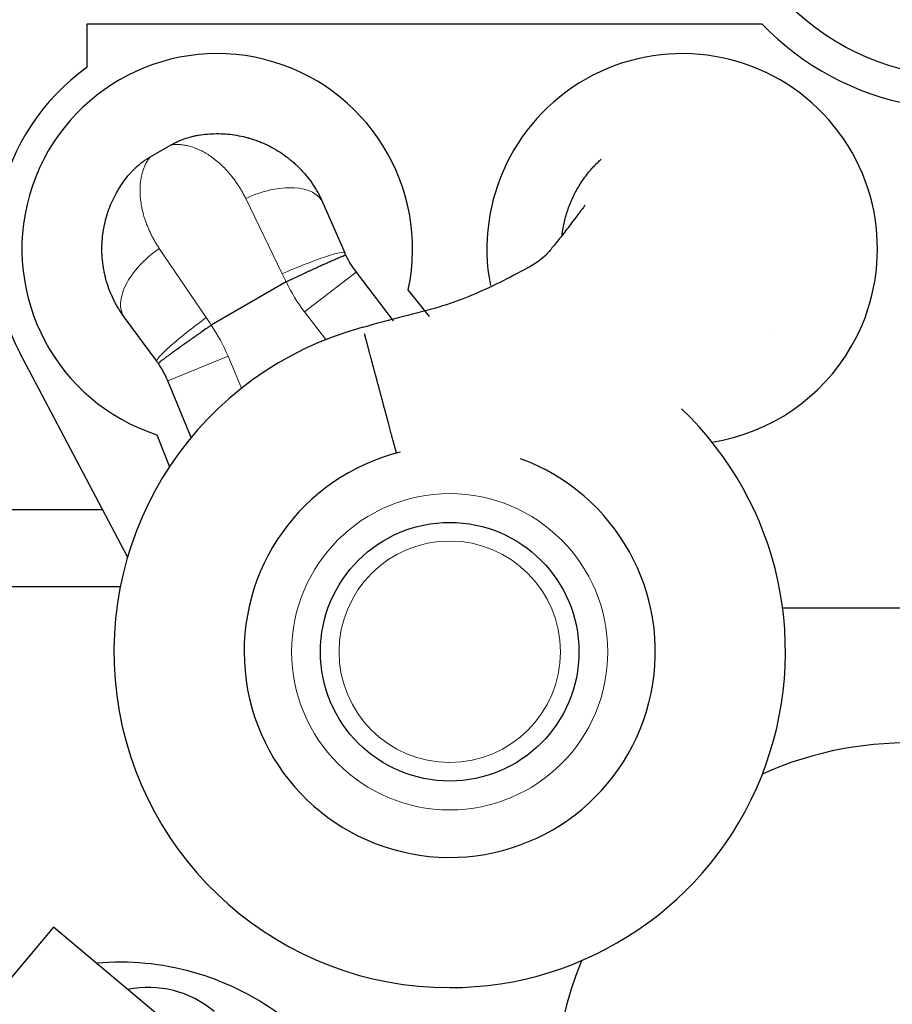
# Model space of a CAD drawing. Header units: inches. Extents: x 0 to 29700, y -16 to 21000.
# Tile 281 of 376: x 14487 to 14957, y 15658 to 16187. Entities that reach past the tile are written whole.
import ezdxf

# ---------------------------------------------------------------- set-up
doc = ezdxf.new("R2010")
doc.units = ezdxf.units.IN
doc.layers.add('1', color=7, linetype='Continuous', true_color=0xffffff)
doc.layers.add('254', color=7, linetype='Continuous', true_color=0xffffff)
doc.styles.add('latin_extended', font='simplex.shx')
doc.dimstyles.get("Standard").update_dxf_attribs({"dimtxt": 0.18, "dimasz": 0.18, "dimexe": 0.18, "dimexo": 0.0625, "dimgap": 0.09, "dimtad": 0, "dimtih": 1, "dimtoh": 1, "dimdec": 4, "dimzin": 0, "dimdsep": 46, "dimtxsty": 'Standard', "dimcen": 0.09, "dimadec": 0, "dimazin": 0, "dimtfac": 1, "dimtdec": 4, "dimtofl": 0, "dimtmove": 0, "dimatfit": 3, "dimfxl": 1, "dimtolj": 1, "dimtzin": 0, "dimarcsym": 0})

# ---------------------------------------------------------------- blocks, each defined once
blk = doc.blocks.new('_U4')
at = {"layer": '254', "color": 3, "linetype": 'Continuous', "lineweight": 13, "transparency": 16777216}
for p, q in [((13540.1, 16100.87), (13540.1, 18753.19)), ((16342.13, 14881.25), (16342.13, 18753.19)), ((13715.1, 18703.19), (16167.13, 18703.19))]:
    blk.add_line(p, q, dxfattribs=at)
at = {"layer": '254', "color": 3, "transparency": 16777216}
for points in [[(13715.1, 18732.36), (13715.1, 18674.02), (13540.1, 18703.19)], [(16167.13, 18674.02), (16167.13, 18732.36), (16342.13, 18703.19)]]:
    blk.add_solid(points, dxfattribs=at)
at = {"layer": 'Defpoints', "color": 0, "transparency": 16777216}
for p in [(16342.13, 18703.19), (13540.1, 16050.87), (16342.13, 14831.25)]:
    blk.add_point(p, dxfattribs=at)
at = {"layer": '254', "color": 2, "lineweight": 13, "transparency": 16777216, "insert": (14632.78, 18965.69), "char_height": 175, "attachment_point": 1, "style": 'latin_extended'}
blk.add_mtext('\\A1;2802', dxfattribs=at)

msp = doc.modelspace()

# ---------------------------------------------------------------- linework, layer by layer
at = {"layer": '1', "color": 2, "linetype": 'Continuous', "lineweight": 25}
for p, q in [((14523.705, 16184.692), (14886.512, 16184.692)), ((14523.705, 16161.36), (14523.705, 16184.692)), ((14568.65, 16119.55), (14557.777, 16113.273)), ((14568.65, 16119.55), (14557.777, 16113.273)), ((14650.481, 16088.476), (14662.187, 16061.626)), ((14650.481, 16088.476), (14662.187, 16061.626)), ((14668.353, 16051.171), (14688.314, 16025.157)), ((14668.353, 16051.171), (14688.314, 16025.157)), ((14630.719, 16045.972), (14590.462, 16022.73)), ((14630.719, 16045.972), (14590.462, 16022.73)), ((14707.859, 16027.402), (14696.344, 16041.823)), ((14707.859, 16027.402), (14696.344, 16041.823)), ((14561.172, 16003.305), (14543.772, 16026.868)), ((14561.172, 16003.305), (14543.772, 16026.868)), ((14890.483, 16018.628), (14890.495, 16018.637)), ((14890.483, 16018.628), (14890.495, 16018.637)), ((14545.46, 15898.166), (14487.569, 16007.898)), ((14579.692, 15962.444), (14567.144, 15992.738)), ((14579.692, 15962.444), (14567.144, 15992.738)), ((14561.244, 15963.823), (14567.975, 15946.641)), ((14561.244, 15963.823), (14567.975, 15946.641)), ((14472.132, 15923.581), (14532.052, 15923.581)), ((14541.503, 15882.012), (14475.605, 15882.012)), ((15047.105, 15870.692), (14897.646, 15870.692)), ((14505.627, 15699.239), (14481.522, 15670.512)), ((14588.125, 15630.015), (14505.627, 15699.239))]:
    msp.add_line(p, q, dxfattribs=at)
at = {"layer": '1', "color": 110, "linetype": 'Continuous', "lineweight": 13}
for p, q in [((14628.522, 16050.379), (14608.979, 16090.802)), ((14628.522, 16050.379), (14608.979, 16090.802)), ((14562.509, 16063.972), (14587.745, 16026.837)), ((14562.509, 16063.972), (14587.745, 16026.837)), ((14668.353, 16051.171), (14640.585, 16029.864)), ((14668.353, 16051.171), (14640.585, 16029.864)), ((14652.01, 16014.975), (14640.585, 16029.864)), ((14652.01, 16014.975), (14640.585, 16029.864)), ((14599.479, 16006.132), (14567.144, 15992.738)), ((14599.479, 16006.132), (14567.144, 15992.738)), ((14599.479, 16006.132), (14606.661, 15988.795)), ((14599.479, 16006.132), (14606.661, 15988.795))]:
    msp.add_line(p, q, dxfattribs=at)
at = {"layer": '1', "color": 2, "linetype": 'Continuous', "lineweight": 25}
for centre, radius in [((14994.605, 16288.692), 132.5), ((14718.647, 15847.191), 69.5), ((14718.647, 15847.191), 69.5)]:
    msp.add_circle(centre, radius, dxfattribs=at)
at = {"layer": '1', "color": 110, "linetype": 'Continuous', "lineweight": 13}
for radius in [85, 85, 59.5, 59.5]:
    msp.add_circle((14718.647, 15847.191), radius, dxfattribs=at)
at = {"layer": '1', "color": 2, "linetype": 'Continuous', "lineweight": 25}
for centre, radius, start, end in [((14994.605, 16288.692), 150, 223.89455, 294.49465), ((14593.648, 16063.698), 105, 347.97537, 252.02463), ((14593.648, 16063.698), 105, 347.97537, 252.02463), ((14843.647, 16063.698), 105, 330.00003, 190.81503), ((14843.647, 16063.698), 105, 330.00003, 190.81503), ((14593.705, 16063.892), 120, 125.68533, 207.8145), ((14708.02, 16081.609), 50, 205.28394, 217.5), ((14708.02, 16081.609), 50, 205.28394, 217.5), ((14718.647, 15847.191), 180.534, 104.99062, 270), ((14718.647, 15847.191), 180.534, 104.99062, 270), ((14843.647, 16063.698), 105, 278.76753, 330.00003), ((14843.647, 16063.698), 105, 278.76753, 330.00003), ((14520.95, 15973.604), 50, 22.5, 34.71611), ((14520.95, 15973.604), 50, 22.5, 34.71611), ((14718.647, 15847.191), 180.534, 270, 46.31625), ((14718.647, 15847.191), 180.534, 270, 46.31625), ((14718.647, 15847.191), 110.534, 103.91625, 69.81188), ((14718.647, 15847.191), 110.534, 103.91625, 69.81188), ((14964.605, 15608.692), 189.5, 59.92875, 114.24375), ((14541.398, 15535.335), 145, 53.85122, 94.98072), ((14964.605, 15608.692), 189.5, 157.5225, 236.90813), ((14556.574, 15611.779), 55, 50, 101.48431)]:
    msp.add_arc(centre, radius, start, end, dxfattribs=at)
at = {"layer": '1', "color": 110, "linetype": 'Continuous', "lineweight": 13}
for centre, start, end in [((14708.02, 16081.609), 204.74603, 217.5), ((14708.02, 16081.609), 204.74603, 217.5), ((14520.95, 15973.604), 22.5, 35.25402), ((14520.95, 15973.604), 22.5, 35.25402)]:
    msp.add_arc(centre, 85, start, end, dxfattribs=at)
for centre, major_axis, ratio, start_param, end_param in [((14618.398, 16074.488), (32.083, 13.988), 0.5357759, 0, 1.631231), ((14618.398, 16074.488), (32.083, 13.988), 0.5357759, 0, 1.631231), ((14571.928, 16047.659), (28.155, 20.791), 0.5357746, 1.5103602, 3.1415927), ((14571.928, 16047.659), (28.155, 20.791), 0.5357746, 1.5103602, 3.1415927), ((14630.104, 16047.638), (32.083, 13.988), 0.0898484, 0, 1.5809431), ((14630.104, 16047.638), (32.083, 13.988), 0.0898484, 0, 1.5809431), ((14589.327, 16024.096), (28.155, 20.791), 0.0898474, 1.5606494, 3.1415927), ((14589.327, 16024.096), (28.155, 20.791), 0.0898474, 1.5606494, 3.1415927)]:
    msp.add_ellipse(centre, major_axis=major_axis, ratio=ratio, start_param=start_param, end_param=end_param, dxfattribs=at)
at = {"layer": '1', "color": 2, "linetype": 'Continuous', "lineweight": 25}
for points, knots in [([(14568.65, 16119.55), (14569.234, 16119.888), (14569.824, 16120.21), (14571.014, 16120.825), (14572.214, 16121.411), (14574.045, 16122.204), (14575.285, 16122.676), (14577.161, 16123.343), (14578.432, 16123.731), (14580.368, 16124.228), (14581.668, 16124.532), (14582.989, 16124.778), (14583.655, 16124.887)], [0, 0, 0, 0, 0.125, 0.125, 0.25, 0.375, 0.5, 0.5, 0.75, 0.75, 0.875, 1, 1, 1, 1]), ([(14568.65, 16119.55), (14569.234, 16119.888), (14569.824, 16120.21), (14571.014, 16120.825), (14572.214, 16121.411), (14574.045, 16122.204), (14575.285, 16122.676), (14577.161, 16123.343), (14578.432, 16123.731), (14580.368, 16124.228), (14581.668, 16124.532), (14582.989, 16124.778), (14583.655, 16124.887)], [0, 0, 0, 0, 0.125, 0.125, 0.25, 0.375, 0.5, 0.5, 0.75, 0.75, 0.875, 1, 1, 1, 1]), ([(14583.655, 16124.887), (14585.243, 16125.147), (14586.836, 16125.343), (14590.03, 16125.613), (14591.63, 16125.686), (14594.836, 16125.707), (14596.442, 16125.656), (14599.658, 16125.427), (14601.268, 16125.249), (14604.492, 16124.764), (14606.105, 16124.456), (14608.527, 16123.892), (14609.334, 16123.686), (14610.343, 16123.408), (14610.545, 16123.351), (14610.948, 16123.235), (14611.553, 16123.059), (14612.356, 16122.81), (14612.957, 16122.614), (14613.357, 16122.482), (14613.557, 16122.414), (14614.156, 16122.209), (14614.554, 16122.068), (14615.743, 16121.633), (14616.529, 16121.327), (14618.87, 16120.361), (14620.406, 16119.652), (14623.428, 16118.104), (14624.914, 16117.264), (14627.831, 16115.452), (14629.262, 16114.478), (14631.015, 16113.174), (14631.364, 16112.908), (14631.884, 16112.504), (14632.057, 16112.368), (14632.402, 16112.094), (14633.261, 16111.403), (14634.103, 16110.688), (14635.098, 16109.807), (14635.592, 16109.36), (14636.079, 16108.904), (14636.403, 16108.598), (14636.564, 16108.444), (14637.364, 16107.671), (14637.99, 16107.04), (14639.825, 16105.108), (14640.992, 16103.769), (14643.211, 16100.989), (14644.263, 16099.548), (14645.753, 16097.311), (14646.717, 16095.793), (14647.62, 16094.224), (14648.492, 16092.628), (14648.912, 16091.816), (14649.721, 16090.167), (14650.109, 16089.328), (14650.481, 16088.476)], [0, 0, 0, 0, 0.0625, 0.0625, 0.125, 0.125, 0.1875, 0.1875, 0.25, 0.25, 0.3125, 0.3125, 0.34375, 0.34375, 0.3515625, 0.3515625, 0.359375, 0.375, 0.3828125, 0.3828125, 0.390625, 0.390625, 0.40625, 0.40625, 0.4375, 0.4375, 0.5, 0.5, 0.5625, 0.5625, 0.625, 0.625, 0.640625, 0.640625, 0.6484375, 0.6484375, 0.65625, 0.6875, 0.6875, 0.703125, 0.7109375, 0.7109375, 0.71875, 0.71875, 0.75, 0.75, 0.8125, 0.8125, 0.875, 0.875, 0.90625, 0.9375, 0.9375, 0.96875, 0.96875, 1, 1, 1, 1]), ([(14583.655, 16124.887), (14585.243, 16125.147), (14586.836, 16125.343), (14590.03, 16125.613), (14591.63, 16125.686), (14594.836, 16125.707), (14596.442, 16125.656), (14599.658, 16125.427), (14601.268, 16125.249), (14604.492, 16124.764), (14606.105, 16124.456), (14608.527, 16123.892), (14609.334, 16123.686), (14610.343, 16123.408), (14610.545, 16123.351), (14610.948, 16123.235), (14611.553, 16123.059), (14612.356, 16122.81), (14612.957, 16122.614), (14613.357, 16122.482), (14613.557, 16122.414), (14614.156, 16122.209), (14614.554, 16122.068), (14615.743, 16121.633), (14616.529, 16121.327), (14618.87, 16120.361), (14620.406, 16119.652), (14623.428, 16118.104), (14624.914, 16117.264), (14627.831, 16115.452), (14629.262, 16114.478), (14631.015, 16113.174), (14631.364, 16112.908), (14631.884, 16112.504), (14632.057, 16112.368), (14632.402, 16112.094), (14633.261, 16111.403), (14634.103, 16110.688), (14635.098, 16109.807), (14635.592, 16109.36), (14636.079, 16108.904), (14636.403, 16108.598), (14636.564, 16108.444), (14637.364, 16107.671), (14637.99, 16107.04), (14639.825, 16105.108), (14640.992, 16103.769), (14643.211, 16100.989), (14644.263, 16099.548), (14645.753, 16097.311), (14646.717, 16095.793), (14647.62, 16094.224), (14648.492, 16092.628), (14648.912, 16091.816), (14649.721, 16090.167), (14650.109, 16089.328), (14650.481, 16088.476)], [0, 0, 0, 0, 0.0625, 0.0625, 0.125, 0.125, 0.1875, 0.1875, 0.25, 0.25, 0.3125, 0.3125, 0.34375, 0.34375, 0.3515625, 0.3515625, 0.359375, 0.375, 0.3828125, 0.3828125, 0.390625, 0.390625, 0.40625, 0.40625, 0.4375, 0.4375, 0.5, 0.5, 0.5625, 0.5625, 0.625, 0.625, 0.640625, 0.640625, 0.6484375, 0.6484375, 0.65625, 0.6875, 0.6875, 0.703125, 0.7109375, 0.7109375, 0.71875, 0.71875, 0.75, 0.75, 0.8125, 0.8125, 0.875, 0.875, 0.90625, 0.9375, 0.9375, 0.96875, 0.96875, 1, 1, 1, 1]), ([(14545.652, 16102.947), (14546.079, 16103.469), (14546.953, 16104.489), (14547.867, 16105.464), (14549.266, 16106.891), (14550.237, 16107.798), (14551.752, 16109.089), (14552.781, 16109.928), (14554.383, 16111.117), (14556.045, 16112.236), (14557.193, 16112.935), (14557.777, 16113.273)], [0, 0, 0, 0, 0.125, 0.25, 0.25, 0.5, 0.5, 0.625, 0.75, 0.875, 1, 1, 1, 1]), ([(14545.652, 16102.947), (14546.079, 16103.469), (14546.953, 16104.489), (14547.867, 16105.464), (14549.266, 16106.891), (14550.237, 16107.798), (14551.752, 16109.089), (14552.781, 16109.928), (14554.383, 16111.117), (14556.045, 16112.236), (14557.193, 16112.935), (14557.777, 16113.273)], [0, 0, 0, 0, 0.125, 0.25, 0.25, 0.5, 0.5, 0.625, 0.75, 0.875, 1, 1, 1, 1]), ([(14779.081, 16071.199), (14779.154, 16071.826), (14779.389, 16073.623), (14779.901, 16076.573), (14780.698, 16080.03), (14781.685, 16083.441), (14782.854, 16086.794), (14784.203, 16090.074), (14785.73, 16093.276), (14787.318, 16096.185), (14788.923, 16098.812), (14790.507, 16101.167), (14792.191, 16103.448), (14793.975, 16105.655), (14795.479, 16107.358), (14796.645, 16108.6), (14797.436, 16109.414), (14798.241, 16110.214), (14799.061, 16111), (14799.672, 16111.565), (14800.007, 16111.87), (14800.063, 16111.92)], [0, 0, 0, 0, 0.0404562, 0.1161226, 0.1917937, 0.2676962, 0.3435868, 0.4192538, 0.4949239, 0.5708237, 0.6315616, 0.6921287, 0.7526409, 0.8132143, 0.873965, 0.8982015, 0.9224386, 0.9466837, 0.9709442, 0.9952276, 1, 1, 1, 1]), ([(14779.081, 16071.199), (14779.154, 16071.826), (14779.389, 16073.623), (14779.901, 16076.573), (14780.698, 16080.03), (14781.685, 16083.441), (14782.854, 16086.794), (14784.203, 16090.074), (14785.73, 16093.276), (14787.318, 16096.185), (14788.923, 16098.812), (14790.507, 16101.167), (14792.191, 16103.448), (14793.975, 16105.655), (14795.479, 16107.358), (14796.645, 16108.6), (14797.436, 16109.414), (14798.241, 16110.214), (14799.061, 16111), (14799.672, 16111.565), (14800.007, 16111.87), (14800.063, 16111.92)], [0, 0, 0, 0, 0.0404562, 0.1161226, 0.1917937, 0.2676962, 0.3435868, 0.4192538, 0.4949239, 0.5708237, 0.6315616, 0.6921287, 0.7526409, 0.8132143, 0.873965, 0.8982015, 0.9224386, 0.9466837, 0.9709442, 0.9952276, 1, 1, 1, 1]), ([(14543.772, 16026.868), (14543.22, 16027.616), (14542.688, 16028.372), (14541.663, 16029.898), (14541.171, 16030.668), (14540.224, 16032.221), (14539.316, 16033.789), (14538.484, 16035.383), (14537.29, 16037.793), (14536.569, 16039.425), (14535.271, 16042.738), (14534.694, 16044.419), (14533.939, 16046.975), (14533.705, 16047.833), (14533.463, 16048.805), (14533.436, 16048.913), (14533.383, 16049.13), (14533.357, 16049.238), (14533.28, 16049.563), (14533.129, 16050.212), (14532.989, 16050.861), (14532.725, 16052.158), (14532.568, 16053.021), (14532.291, 16054.745), (14532.172, 16055.606), (14531.869, 16058.183), (14531.741, 16059.896), (14531.625, 16063.309), (14531.638, 16065.01), (14531.803, 16068.397), (14531.954, 16070.083), (14532.229, 16072.182), (14532.289, 16072.602), (14532.384, 16073.23), (14532.417, 16073.439), (14532.485, 16073.857), (14532.59, 16074.484), (14532.705, 16075.107), (14532.826, 16075.729), (14532.867, 16075.936), (14532.952, 16076.348), (14532.995, 16076.554), (14533.393, 16078.402), (14533.81, 16080.013), (14534.763, 16083.174), (14535.299, 16084.723), (14536.485, 16087.761), (14537.135, 16089.25), (14538.546, 16092.166), (14539.308, 16093.594), (14540.532, 16095.689), (14540.955, 16096.379), (14541.499, 16097.233), (14541.609, 16097.403), (14541.831, 16097.743), (14541.942, 16097.912), (14542.279, 16098.418), (14542.507, 16098.752), (14543.661, 16100.413), (14544.633, 16101.7), (14545.652, 16102.947)], [0, 0, 0, 0, 0.03125, 0.03125, 0.0625, 0.0625, 0.09375, 0.125, 0.125, 0.1875, 0.1875, 0.25, 0.25, 0.28125, 0.28125, 0.2851562, 0.2851562, 0.2890625, 0.2890625, 0.296875, 0.3125, 0.3125, 0.34375, 0.34375, 0.375, 0.375, 0.4375, 0.4375, 0.5, 0.5, 0.5625, 0.5625, 0.578125, 0.578125, 0.5859375, 0.5859375, 0.59375, 0.609375, 0.609375, 0.6171875, 0.6171875, 0.625, 0.625, 0.6875, 0.6875, 0.75, 0.75, 0.8125, 0.8125, 0.875, 0.875, 0.90625, 0.90625, 0.9140625, 0.9140625, 0.921875, 0.921875, 0.9375, 0.9375, 1, 1, 1, 1]), ([(14543.772, 16026.868), (14543.22, 16027.616), (14542.688, 16028.372), (14541.663, 16029.898), (14541.171, 16030.668), (14540.224, 16032.221), (14539.316, 16033.789), (14538.484, 16035.383), (14537.29, 16037.793), (14536.569, 16039.425), (14535.271, 16042.738), (14534.694, 16044.419), (14533.939, 16046.975), (14533.705, 16047.833), (14533.463, 16048.805), (14533.436, 16048.913), (14533.383, 16049.13), (14533.357, 16049.238), (14533.28, 16049.563), (14533.129, 16050.212), (14532.989, 16050.861), (14532.725, 16052.158), (14532.568, 16053.021), (14532.291, 16054.745), (14532.172, 16055.606), (14531.869, 16058.183), (14531.741, 16059.896), (14531.625, 16063.309), (14531.638, 16065.01), (14531.803, 16068.397), (14531.954, 16070.083), (14532.229, 16072.182), (14532.289, 16072.602), (14532.384, 16073.23), (14532.417, 16073.439), (14532.485, 16073.857), (14532.59, 16074.484), (14532.705, 16075.107), (14532.826, 16075.729), (14532.867, 16075.936), (14532.952, 16076.348), (14532.995, 16076.554), (14533.393, 16078.402), (14533.81, 16080.013), (14534.763, 16083.174), (14535.299, 16084.723), (14536.485, 16087.761), (14537.135, 16089.25), (14538.546, 16092.166), (14539.308, 16093.594), (14540.532, 16095.689), (14540.955, 16096.379), (14541.499, 16097.233), (14541.609, 16097.403), (14541.831, 16097.743), (14541.942, 16097.912), (14542.279, 16098.418), (14542.507, 16098.752), (14543.661, 16100.413), (14544.633, 16101.7), (14545.652, 16102.947)], [0, 0, 0, 0, 0.03125, 0.03125, 0.0625, 0.0625, 0.09375, 0.125, 0.125, 0.1875, 0.1875, 0.25, 0.25, 0.28125, 0.28125, 0.2851562, 0.2851562, 0.2890625, 0.2890625, 0.296875, 0.3125, 0.3125, 0.34375, 0.34375, 0.375, 0.375, 0.4375, 0.4375, 0.5, 0.5, 0.5625, 0.5625, 0.578125, 0.578125, 0.5859375, 0.5859375, 0.59375, 0.609375, 0.609375, 0.6171875, 0.6171875, 0.625, 0.625, 0.6875, 0.6875, 0.75, 0.75, 0.8125, 0.8125, 0.875, 0.875, 0.90625, 0.90625, 0.9140625, 0.9140625, 0.921875, 0.921875, 0.9375, 0.9375, 1, 1, 1, 1]), ([(14791.481, 16087.309), (14791.481, 16087.309), (14790.89, 16086.51), (14788.829, 16083.759), (14784.577, 16078.148), (14779.269, 16071.106), (14774.313, 16065.11), (14768.496, 16057.861), (14757.729, 16051.945), (14739.461, 16042.398), (14717.497, 16033.117), (14692.814, 16027.353), (14679.186, 16023.527), (14671.93, 16021.542)], [0, 0, 0, 0, 0.0000191, 0.0359948, 0.1047592, 0.1649443, 0.2164809, 0.2614494, 0.3594773, 0.482079, 0.7121741, 0.8475385, 1, 1, 1, 1]), ([(14791.481, 16087.309), (14791.481, 16087.309), (14790.89, 16086.51), (14788.829, 16083.759), (14784.577, 16078.148), (14779.269, 16071.106), (14774.313, 16065.11), (14768.496, 16057.861), (14757.729, 16051.945), (14739.461, 16042.398), (14717.497, 16033.117), (14692.814, 16027.353), (14679.186, 16023.527), (14671.93, 16021.542)], [0, 0, 0, 0, 0.0000191, 0.0359948, 0.1047592, 0.1649443, 0.2164809, 0.2614494, 0.3594773, 0.482079, 0.7121741, 0.8475385, 1, 1, 1, 1]), ([(14662.81, 16060.254), (14662.81, 16060.254), (14662.809, 16060.255), (14662.809, 16060.256), (14662.809, 16060.257), (14662.808, 16060.257), (14662.808, 16060.257), (14662.807, 16060.259), (14662.802, 16060.264), (14662.788, 16060.271), (14662.769, 16060.274), (14662.721, 16060.276), (14662.632, 16060.265), (14662.423, 16060.212), (14662.234, 16060.152), (14662.072, 16060.098), (14662.015, 16060.078), (14661.894, 16060.036), (14661.831, 16060.013), (14661.632, 16059.941), (14661.488, 16059.887), (14661.02, 16059.707), (14660.303, 16059.422), (14659.401, 16059.046), (14658.654, 16058.73), (14658.328, 16058.591), (14657.984, 16058.443), (14657.845, 16058.383), (14657.774, 16058.353), (14657.561, 16058.261), (14657.417, 16058.199), (14656.977, 16058.008), (14656.37, 16057.744), (14655.726, 16057.461), (14654.733, 16057.023), (14654.033, 16056.713), (14652.927, 16056.219), (14652.172, 16055.881), (14651.378, 16055.524), (14650.87, 16055.295), (14650.768, 16055.249), (14650.562, 16055.156), (14650.252, 16055.016), (14649.939, 16054.875), (14649.308, 16054.589), (14648.881, 16054.395), (14647.583, 16053.805), (14646.693, 16053.399), (14645.323, 16052.771), (14644.397, 16052.347), (14642.972, 16051.691), (14641.998, 16051.242), (14641.381, 16050.957), (14641.258, 16050.899), (14641.01, 16050.785), (14640.638, 16050.613), (14640.265, 16050.44), (14639.517, 16050.093), (14638.516, 16049.628), (14637.507, 16049.159), (14635.987, 16048.45), (14634.966, 16047.973), (14633.423, 16047.249), (14632.39, 16046.764), (14631.348, 16046.274), (14630.826, 16046.028)], [0, 0, 0, 0, 0.0019531, 0.0019531, 0.0024414, 0.0024414, 0.0029297, 0.0039063, 0.0078125, 0.015625, 0.03125, 0.03125, 0.0625, 0.09375, 0.125, 0.125, 0.140625, 0.140625, 0.15625, 0.15625, 0.1875, 0.1875, 0.25, 0.3125, 0.3125, 0.34375, 0.3515625, 0.3515625, 0.359375, 0.359375, 0.375, 0.375, 0.40625, 0.4375, 0.4375, 0.5, 0.5, 0.53125, 0.5625, 0.5625, 0.5703125, 0.5703125, 0.578125, 0.59375, 0.59375, 0.625, 0.625, 0.6875, 0.6875, 0.71875, 0.75, 0.78125, 0.78125, 0.7890625, 0.7890625, 0.796875, 0.8125, 0.8125, 0.84375, 0.875, 0.875, 0.9375, 0.9375, 0.96875, 1, 1, 1, 1]), ([(14662.81, 16060.254), (14662.81, 16060.254), (14662.809, 16060.255), (14662.809, 16060.256), (14662.809, 16060.257), (14662.808, 16060.257), (14662.808, 16060.257), (14662.807, 16060.259), (14662.802, 16060.264), (14662.788, 16060.271), (14662.769, 16060.274), (14662.721, 16060.276), (14662.632, 16060.265), (14662.423, 16060.212), (14662.234, 16060.152), (14662.072, 16060.098), (14662.015, 16060.078), (14661.894, 16060.036), (14661.831, 16060.013), (14661.632, 16059.941), (14661.488, 16059.887), (14661.02, 16059.707), (14660.303, 16059.422), (14659.401, 16059.046), (14658.654, 16058.73), (14658.328, 16058.591), (14657.984, 16058.443), (14657.845, 16058.383), (14657.774, 16058.353), (14657.561, 16058.261), (14657.417, 16058.199), (14656.977, 16058.008), (14656.37, 16057.744), (14655.726, 16057.461), (14654.733, 16057.023), (14654.033, 16056.713), (14652.927, 16056.219), (14652.172, 16055.881), (14651.378, 16055.524), (14650.87, 16055.295), (14650.768, 16055.249), (14650.562, 16055.156), (14650.252, 16055.016), (14649.939, 16054.875), (14649.308, 16054.589), (14648.881, 16054.395), (14647.583, 16053.805), (14646.693, 16053.399), (14645.323, 16052.771), (14644.397, 16052.347), (14642.972, 16051.691), (14641.998, 16051.242), (14641.381, 16050.957), (14641.258, 16050.899), (14641.01, 16050.785), (14640.638, 16050.613), (14640.265, 16050.44), (14639.517, 16050.093), (14638.516, 16049.628), (14637.507, 16049.159), (14635.987, 16048.45), (14634.966, 16047.973), (14633.423, 16047.249), (14632.39, 16046.764), (14631.348, 16046.274), (14630.826, 16046.028)], [0, 0, 0, 0, 0.0019531, 0.0019531, 0.0024414, 0.0024414, 0.0029297, 0.0039062, 0.0078125, 0.015625, 0.03125, 0.03125, 0.0625, 0.09375, 0.125, 0.125, 0.140625, 0.140625, 0.15625, 0.15625, 0.1875, 0.1875, 0.25, 0.3125, 0.3125, 0.34375, 0.3515625, 0.3515625, 0.359375, 0.359375, 0.375, 0.375, 0.40625, 0.4375, 0.4375, 0.5, 0.5, 0.53125, 0.5625, 0.5625, 0.5703125, 0.5703125, 0.578125, 0.59375, 0.59375, 0.625, 0.625, 0.6875, 0.6875, 0.71875, 0.75, 0.78125, 0.78125, 0.7890625, 0.7890625, 0.796875, 0.8125, 0.8125, 0.84375, 0.875, 0.875, 0.9375, 0.9375, 0.96875, 1, 1, 1, 1]), ([(14590.361, 16022.666), (14589.886, 16022.336), (14588.941, 16021.68), (14588.005, 16021.027), (14586.606, 16020.052), (14585.683, 16019.407), (14584.309, 16018.445), (14583.398, 16017.806), (14582.495, 16017.171), (14581.821, 16016.697), (14581.484, 16016.46), (14581.149, 16016.224), (14580.926, 16016.067), (14580.815, 16015.988), (14580.26, 16015.597), (14579.383, 16014.978), (14578.103, 16014.072), (14577.273, 16013.483), (14576.044, 16012.609), (14575.247, 16012.042), (14574.087, 16011.213), (14573.706, 16010.94), (14573.143, 16010.536), (14572.864, 16010.336), (14572.588, 16010.138), (14572.404, 16010.006), (14572.313, 16009.941), (14571.861, 16009.615), (14571.155, 16009.106), (14570.484, 16008.621), (14569.504, 16007.91), (14568.885, 16007.459), (14568.009, 16006.818), (14567.442, 16006.401), (14566.911, 16006.008), (14566.525, 16005.722), (14566.399, 16005.629), (14566.213, 16005.49), (14566.151, 16005.444), (14566.03, 16005.354), (14565.73, 16005.129), (14565.447, 16004.916), (14564.8, 16004.428), (14564.023, 16003.835), (14563.417, 16003.356), (14563.028, 16003.041), (14562.909, 16002.943), (14562.747, 16002.807), (14562.695, 16002.763), (14562.598, 16002.68), (14562.553, 16002.641), (14562.425, 16002.528), (14562.278, 16002.393), (14562.128, 16002.239), (14562.074, 16002.167), (14562.052, 16002.125), (14562.045, 16002.107), (14562.044, 16002.091), (14562.046, 16002.085), (14562.047, 16002.083), (14562.047, 16002.082), (14562.047, 16002.082), (14562.047, 16002.081), (14562.048, 16002.081), (14562.048, 16002.08), (14562.049, 16002.079)], [0, 0, 0, 0, 0.03125, 0.0625, 0.0625, 0.125, 0.125, 0.15625, 0.1875, 0.1875, 0.203125, 0.2109375, 0.2109375, 0.21875, 0.21875, 0.25, 0.28125, 0.3125, 0.3125, 0.375, 0.375, 0.40625, 0.40625, 0.421875, 0.4296875, 0.4296875, 0.4375, 0.4375, 0.46875, 0.5, 0.5, 0.5625, 0.5625, 0.59375, 0.625, 0.625, 0.640625, 0.640625, 0.6484375, 0.6484375, 0.65625, 0.6875, 0.6875, 0.75, 0.8125, 0.8125, 0.84375, 0.84375, 0.859375, 0.859375, 0.875, 0.875, 0.90625, 0.9375, 0.96875, 0.96875, 0.984375, 0.9921875, 0.9960937, 0.9970703, 0.9975586, 0.9975586, 0.9980469, 0.9980469, 1, 1, 1, 1]), ([(14590.361, 16022.666), (14589.886, 16022.336), (14588.941, 16021.68), (14588.005, 16021.027), (14586.606, 16020.052), (14585.683, 16019.407), (14584.309, 16018.445), (14583.398, 16017.806), (14582.495, 16017.171), (14581.821, 16016.697), (14581.484, 16016.46), (14581.149, 16016.224), (14580.926, 16016.067), (14580.815, 16015.988), (14580.26, 16015.597), (14579.383, 16014.978), (14578.103, 16014.072), (14577.273, 16013.483), (14576.044, 16012.609), (14575.247, 16012.042), (14574.087, 16011.213), (14573.706, 16010.94), (14573.143, 16010.536), (14572.864, 16010.336), (14572.588, 16010.138), (14572.404, 16010.006), (14572.313, 16009.941), (14571.861, 16009.615), (14571.155, 16009.106), (14570.484, 16008.621), (14569.504, 16007.91), (14568.885, 16007.459), (14568.009, 16006.818), (14567.442, 16006.401), (14566.911, 16006.008), (14566.525, 16005.722), (14566.399, 16005.629), (14566.213, 16005.49), (14566.151, 16005.444), (14566.03, 16005.354), (14565.73, 16005.129), (14565.447, 16004.916), (14564.8, 16004.428), (14564.023, 16003.835), (14563.417, 16003.356), (14563.028, 16003.041), (14562.909, 16002.943), (14562.747, 16002.807), (14562.695, 16002.763), (14562.598, 16002.68), (14562.553, 16002.641), (14562.425, 16002.528), (14562.278, 16002.393), (14562.128, 16002.239), (14562.074, 16002.167), (14562.052, 16002.125), (14562.045, 16002.107), (14562.044, 16002.091), (14562.046, 16002.085), (14562.047, 16002.083), (14562.047, 16002.082), (14562.047, 16002.082), (14562.047, 16002.081), (14562.048, 16002.081), (14562.048, 16002.08), (14562.049, 16002.079)], [0, 0, 0, 0, 0.03125, 0.0625, 0.0625, 0.125, 0.125, 0.15625, 0.1875, 0.1875, 0.203125, 0.2109375, 0.2109375, 0.21875, 0.21875, 0.25, 0.28125, 0.3125, 0.3125, 0.375, 0.375, 0.40625, 0.40625, 0.421875, 0.4296875, 0.4296875, 0.4375, 0.4375, 0.46875, 0.5, 0.5, 0.5625, 0.5625, 0.59375, 0.625, 0.625, 0.640625, 0.640625, 0.6484375, 0.6484375, 0.65625, 0.6875, 0.6875, 0.75, 0.8125, 0.8125, 0.84375, 0.84375, 0.859375, 0.859375, 0.875, 0.875, 0.90625, 0.9375, 0.96875, 0.96875, 0.984375, 0.9921875, 0.9960937, 0.9970703, 0.9975586, 0.9975586, 0.9980469, 0.9980469, 1, 1, 1, 1]), ([(14690.047, 15953.929), (14690.047, 15953.928), (14690.039, 15953.957), (14690.001, 15954.101), (14689.933, 15954.354), (14689.837, 15954.712), (14689.714, 15955.173), (14689.563, 15955.735), (14689.385, 15956.398), (14689.181, 15957.16), (14688.952, 15958.017), (14688.697, 15958.967), (14688.418, 15960.007), (14688.116, 15961.135), (14687.792, 15962.346), (14687.446, 15963.635), (14687.08, 15965), (14686.695, 15966.439), (14686.291, 15967.945), (14685.872, 15969.512), (14685.436, 15971.135), (14684.987, 15972.813), (14684.524, 15974.54), (14684.051, 15976.308), (14683.566, 15978.115), (14683.073, 15979.956), (14682.573, 15981.822), (14682.069, 15983.704), (14681.562, 15985.597), (14681.052, 15987.497), (14680.543, 15989.398), (14680.035, 15991.294), (14679.53, 15993.18), (14679.029, 15995.05), (14678.534, 15996.897), (14678.047, 15998.713), (14677.57, 16000.493), (14677.103, 16002.236), (14676.648, 16003.933), (14676.208, 16005.578), (14675.783, 16007.164), (14675.419, 16008.52), (14675.113, 16009.663), (14674.859, 16010.611), (14674.614, 16011.526), (14674.377, 16012.409), (14674.149, 16013.26), (14673.955, 16013.986), (14673.791, 16014.597), (14673.655, 16015.103), (14673.525, 16015.59), (14673.399, 16016.059), (14673.279, 16016.508), (14673.164, 16016.938), (14673.053, 16017.35), (14672.948, 16017.742), (14672.882, 16017.991), (14672.849, 16018.112)], [0, 0, 0, 0, 0.0191214, 0.0399084, 0.0606982, 0.0815564, 0.1024093, 0.1231971, 0.1439854, 0.1648397, 0.1856866, 0.2064725, 0.2272628, 0.2481231, 0.2689779, 0.2897691, 0.3105621, 0.3314223, 0.3523177, 0.3731358, 0.393943, 0.4148055, 0.4356961, 0.4565501, 0.4774336, 0.4984126, 0.5194091, 0.5403143, 0.5611944, 0.5821159, 0.603055, 0.6239425, 0.6448453, 0.6658301, 0.6867906, 0.7076834, 0.7285749, 0.7495317, 0.7705156, 0.791418, 0.8123055, 0.8332445, 0.8471859, 0.861105, 0.8750216, 0.8889555, 0.9029263, 0.9169537, 0.9263045, 0.9356112, 0.9448792, 0.9541144, 0.9633224, 0.9725091, 0.9816804, 0.990842, 1, 1, 1, 1]), ([(14690.047, 15953.929), (14690.047, 15953.928), (14690.039, 15953.957), (14690.001, 15954.101), (14689.933, 15954.354), (14689.837, 15954.712), (14689.714, 15955.173), (14689.563, 15955.735), (14689.385, 15956.398), (14689.181, 15957.16), (14688.952, 15958.017), (14688.697, 15958.967), (14688.418, 15960.007), (14688.116, 15961.135), (14687.792, 15962.346), (14687.446, 15963.635), (14687.08, 15965), (14686.695, 15966.439), (14686.291, 15967.945), (14685.872, 15969.512), (14685.436, 15971.135), (14684.987, 15972.813), (14684.524, 15974.54), (14684.051, 15976.308), (14683.566, 15978.115), (14683.073, 15979.956), (14682.573, 15981.822), (14682.069, 15983.704), (14681.562, 15985.597), (14681.052, 15987.497), (14680.543, 15989.398), (14680.035, 15991.294), (14679.53, 15993.18), (14679.029, 15995.05), (14678.534, 15996.897), (14678.047, 15998.713), (14677.57, 16000.493), (14677.103, 16002.236), (14676.648, 16003.933), (14676.208, 16005.578), (14675.783, 16007.164), (14675.419, 16008.52), (14675.113, 16009.663), (14674.859, 16010.611), (14674.614, 16011.526), (14674.377, 16012.409), (14674.149, 16013.26), (14673.955, 16013.986), (14673.791, 16014.597), (14673.655, 16015.103), (14673.525, 16015.59), (14673.399, 16016.059), (14673.279, 16016.508), (14673.164, 16016.938), (14673.053, 16017.35), (14672.948, 16017.742), (14672.882, 16017.991), (14672.849, 16018.112)], [0, 0, 0, 0, 0.0191214, 0.0399084, 0.0606982, 0.0815564, 0.1024093, 0.1231971, 0.1439854, 0.1648397, 0.1856866, 0.2064725, 0.2272628, 0.2481231, 0.2689779, 0.2897691, 0.3105621, 0.3314223, 0.3523177, 0.3731358, 0.393943, 0.4148055, 0.4356961, 0.4565501, 0.4774336, 0.4984126, 0.5194091, 0.5403143, 0.5611944, 0.5821159, 0.603055, 0.6239425, 0.6448453, 0.6658301, 0.6867906, 0.7076834, 0.7285749, 0.7495317, 0.7705156, 0.791418, 0.8123055, 0.8332445, 0.8471859, 0.861105, 0.8750216, 0.8889555, 0.9029263, 0.9169537, 0.9263045, 0.9356112, 0.9448792, 0.9541144, 0.9633224, 0.9725091, 0.9816804, 0.990842, 1, 1, 1, 1])]:
    msp.add_open_spline(points, degree=3, knots=knots, dxfattribs=at)
at = {"layer": '1', "color": 110, "linetype": 'Continuous', "lineweight": 13}
for points, knots in [([(14608.979, 16090.802), (14608.638, 16091.508), (14608.287, 16092.2), (14607.57, 16093.554), (14607.204, 16094.216), (14606.457, 16095.514), (14606.076, 16096.148), (14605.301, 16097.391), (14604.908, 16097.999), (14603.709, 16099.784), (14602.886, 16100.922), (14601.622, 16102.554), (14601.196, 16103.086), (14600.549, 16103.865), (14600.333, 16104.122), (14600.006, 16104.502), (14599.897, 16104.628), (14599.678, 16104.879), (14599.569, 16105.003), (14598.583, 16106.114), (14597.699, 16107.044), (14595.918, 16108.797), (14595.022, 16109.62), (14593.224, 16111.165), (14592.321, 16111.887), (14590.511, 16113.235), (14589.604, 16113.86), (14588.244, 16114.728), (14587.79, 16115.005), (14587.11, 16115.404), (14586.883, 16115.534), (14586.432, 16115.787), (14586.206, 16115.91), (14585.083, 16116.512), (14584.193, 16116.944), (14582.431, 16117.715), (14581.56, 16118.053), (14579.837, 16118.641), (14578.986, 16118.89), (14577.305, 16119.302), (14576.476, 16119.465), (14574.84, 16119.707), (14574.034, 16119.785), (14572.447, 16119.859), (14571.665, 16119.855), (14570.131, 16119.763), (14569.381, 16119.677), (14568.65, 16119.55)], [0, 0, 0, 0, 0.03125, 0.03125, 0.0625, 0.0625, 0.09375, 0.09375, 0.125, 0.125, 0.1875, 0.1875, 0.21875, 0.21875, 0.234375, 0.234375, 0.2421875, 0.2421875, 0.25, 0.25, 0.3125, 0.3125, 0.375, 0.375, 0.4375, 0.4375, 0.5, 0.5, 0.53125, 0.53125, 0.546875, 0.546875, 0.5625, 0.5625, 0.625, 0.625, 0.6875, 0.6875, 0.75, 0.75, 0.8125, 0.8125, 0.875, 0.875, 0.9375, 0.9375, 1, 1, 1, 1]), ([(14608.979, 16090.802), (14608.638, 16091.508), (14608.287, 16092.2), (14607.57, 16093.554), (14607.204, 16094.216), (14606.457, 16095.514), (14606.076, 16096.148), (14605.301, 16097.391), (14604.908, 16097.999), (14603.709, 16099.784), (14602.886, 16100.922), (14601.622, 16102.554), (14601.196, 16103.086), (14600.549, 16103.865), (14600.333, 16104.122), (14600.006, 16104.502), (14599.897, 16104.628), (14599.678, 16104.879), (14599.569, 16105.003), (14598.583, 16106.114), (14597.699, 16107.044), (14595.918, 16108.797), (14595.022, 16109.62), (14593.224, 16111.165), (14592.321, 16111.887), (14590.511, 16113.235), (14589.604, 16113.86), (14588.244, 16114.728), (14587.79, 16115.005), (14587.11, 16115.404), (14586.883, 16115.534), (14586.432, 16115.787), (14586.206, 16115.91), (14585.083, 16116.512), (14584.193, 16116.944), (14582.431, 16117.715), (14581.56, 16118.053), (14579.837, 16118.641), (14578.986, 16118.89), (14577.305, 16119.302), (14576.476, 16119.465), (14574.84, 16119.707), (14574.034, 16119.785), (14572.447, 16119.859), (14571.665, 16119.855), (14570.131, 16119.763), (14569.381, 16119.677), (14568.65, 16119.55)], [0, 0, 0, 0, 0.03125, 0.03125, 0.0625, 0.0625, 0.09375, 0.09375, 0.125, 0.125, 0.1875, 0.1875, 0.21875, 0.21875, 0.234375, 0.234375, 0.2421875, 0.2421875, 0.25, 0.25, 0.3125, 0.3125, 0.375, 0.375, 0.4375, 0.4375, 0.5, 0.5, 0.53125, 0.53125, 0.546875, 0.546875, 0.5625, 0.5625, 0.625, 0.625, 0.6875, 0.6875, 0.75, 0.75, 0.8125, 0.8125, 0.875, 0.875, 0.9375, 0.9375, 1, 1, 1, 1]), ([(14557.777, 16113.273), (14557.302, 16112.703), (14556.852, 16112.097), (14556.005, 16110.813), (14555.611, 16110.139), (14554.881, 16108.728), (14554.546, 16107.99), (14553.938, 16106.453), (14553.664, 16105.653), (14553.18, 16103.991), (14552.971, 16103.13), (14552.618, 16101.344), (14552.476, 16100.42), (14552.262, 16098.509), (14552.191, 16097.522), (14552.151, 16096.248), (14552.145, 16095.992), (14552.139, 16095.474), (14552.138, 16095.213), (14552.143, 16094.424), (14552.156, 16093.893), (14552.228, 16092.281), (14552.316, 16091.183), (14552.578, 16088.942), (14552.752, 16087.799), (14553.191, 16085.468), (14553.456, 16084.281), (14554.083, 16081.863), (14554.446, 16080.632), (14554.915, 16079.222), (14554.968, 16079.065), (14555.076, 16078.751), (14555.131, 16078.593), (14555.297, 16078.12), (14555.411, 16077.804), (14555.763, 16076.855), (14556.01, 16076.22), (14556.792, 16074.309), (14557.366, 16073.028), (14558.312, 16071.097), (14558.642, 16070.452), (14559.331, 16069.16), (14559.69, 16068.513), (14560.44, 16067.217), (14560.83, 16066.569), (14561.644, 16065.271), (14562.068, 16064.621), (14562.509, 16063.972)], [0, 0, 0, 0, 0.0625, 0.0625, 0.125, 0.125, 0.1875, 0.1875, 0.25, 0.25, 0.3125, 0.3125, 0.375, 0.375, 0.4375, 0.4375, 0.453125, 0.453125, 0.46875, 0.46875, 0.5, 0.5, 0.5625, 0.5625, 0.625, 0.625, 0.6875, 0.6875, 0.75, 0.75, 0.7578125, 0.7578125, 0.765625, 0.765625, 0.78125, 0.78125, 0.8125, 0.8125, 0.875, 0.875, 0.90625, 0.90625, 0.9375, 0.9375, 0.96875, 0.96875, 1, 1, 1, 1]), ([(14557.777, 16113.273), (14557.302, 16112.703), (14556.852, 16112.097), (14556.005, 16110.813), (14555.611, 16110.139), (14554.881, 16108.728), (14554.546, 16107.99), (14553.938, 16106.453), (14553.664, 16105.653), (14553.18, 16103.991), (14552.971, 16103.13), (14552.618, 16101.344), (14552.476, 16100.42), (14552.262, 16098.509), (14552.191, 16097.522), (14552.151, 16096.248), (14552.145, 16095.992), (14552.139, 16095.474), (14552.138, 16095.213), (14552.143, 16094.424), (14552.156, 16093.893), (14552.228, 16092.281), (14552.316, 16091.183), (14552.578, 16088.942), (14552.752, 16087.799), (14553.191, 16085.468), (14553.456, 16084.281), (14554.083, 16081.863), (14554.446, 16080.632), (14554.915, 16079.222), (14554.968, 16079.065), (14555.076, 16078.751), (14555.131, 16078.593), (14555.297, 16078.12), (14555.411, 16077.804), (14555.763, 16076.855), (14556.01, 16076.22), (14556.792, 16074.309), (14557.366, 16073.028), (14558.312, 16071.097), (14558.642, 16070.452), (14559.331, 16069.16), (14559.69, 16068.513), (14560.44, 16067.217), (14560.83, 16066.569), (14561.644, 16065.271), (14562.068, 16064.621), (14562.509, 16063.972)], [0, 0, 0, 0, 0.0625, 0.0625, 0.125, 0.125, 0.1875, 0.1875, 0.25, 0.25, 0.3125, 0.3125, 0.375, 0.375, 0.4375, 0.4375, 0.453125, 0.453125, 0.46875, 0.46875, 0.5, 0.5, 0.5625, 0.5625, 0.625, 0.625, 0.6875, 0.6875, 0.75, 0.75, 0.7578125, 0.7578125, 0.765625, 0.765625, 0.78125, 0.78125, 0.8125, 0.8125, 0.875, 0.875, 0.90625, 0.90625, 0.9375, 0.9375, 0.96875, 0.96875, 1, 1, 1, 1])]:
    msp.add_open_spline(points, degree=3, knots=knots, dxfattribs=at)
at = {"layer": '1', "color": 2, "linetype": 'Continuous', "lineweight": 25}
for points in [[(14662.187, 16061.626), (14662.387, 16061.167), (14662.595, 16060.71), (14662.81, 16060.254)], [(14662.187, 16061.626), (14662.387, 16061.167), (14662.595, 16060.71), (14662.81, 16060.254)], [(14630.826, 16046.028), (14630.79, 16046.011), (14630.754, 16045.993), (14630.719, 16045.972)], [(14630.826, 16046.028), (14630.79, 16046.011), (14630.754, 16045.993), (14630.719, 16045.972)], [(14590.462, 16022.73), (14590.428, 16022.71), (14590.394, 16022.689), (14590.361, 16022.666)], [(14590.462, 16022.73), (14590.428, 16022.71), (14590.394, 16022.689), (14590.361, 16022.666)], [(14562.049, 16002.079), (14561.762, 16002.494), (14561.469, 16002.902), (14561.172, 16003.305)], [(14562.049, 16002.079), (14561.762, 16002.494), (14561.469, 16002.902), (14561.172, 16003.305)]]:
    msp.add_open_spline(points, degree=3, dxfattribs=at)
at = {"layer": '1', "color": 110, "linetype": 'Continuous', "lineweight": 13}
for points in [[(14630.719, 16045.972), (14629.967, 16047.435), (14629.235, 16048.903), (14628.522, 16050.379)], [(14630.719, 16045.972), (14629.967, 16047.435), (14629.235, 16048.903), (14628.522, 16050.379)], [(14587.745, 16026.837), (14588.666, 16025.481), (14589.572, 16024.112), (14590.462, 16022.73)], [(14587.745, 16026.837), (14588.666, 16025.481), (14589.572, 16024.112), (14590.462, 16022.73)]]:
    msp.add_open_spline(points, degree=3, dxfattribs=at)

# ---------------------------------------------------------------- dimensions: what is measured, and where the dimension line sits
at = {"layer": '254', "color": 2, "linetype": 'Continuous', "lineweight": 13}
dim = msp.add_linear_dim(base=(16342.127, 18703.192), p1=(13540.095, 16050.87), p2=(16342.127, 14831.252), dimstyle='Standard', override={"dimscale": 50, "dimtxt": 3.5, "dimasz": 3.5, "dimexe": 1, "dimexo": 1, "dimgap": 1.75, "dimtad": 1, "dimtih": 1, "dimtoh": 0, "dimdec": 0, "dimlfac": 1, "dimzin": 8, "dimdsep": 46, "dimlunit": 2, "dimtxsty": 'latin_extended', "dimsah": 1, "dimse1": 0, "dimse2": 0, "dimsd1": 0, "dimsd2": 0, "dimclrd": 3, "dimclre": 3, "dimclrt": 2, "dimtol": 0, "dimtm": -0.1, "dimtfac": 0.714286, "dimtdec": 3, "dimtofl": 1, "dimtmove": 0, "dimtzin": 8, "dimlwd": 13, "dimlwe": 13}, dxfattribs=at)
dim.commit()
dim.dimension.update_dxf_attribs({"geometry": '_U4', "text_midpoint": (14941.111, 18703.192), "dimtype": 160})

doc.saveas('drawing.dxf')
